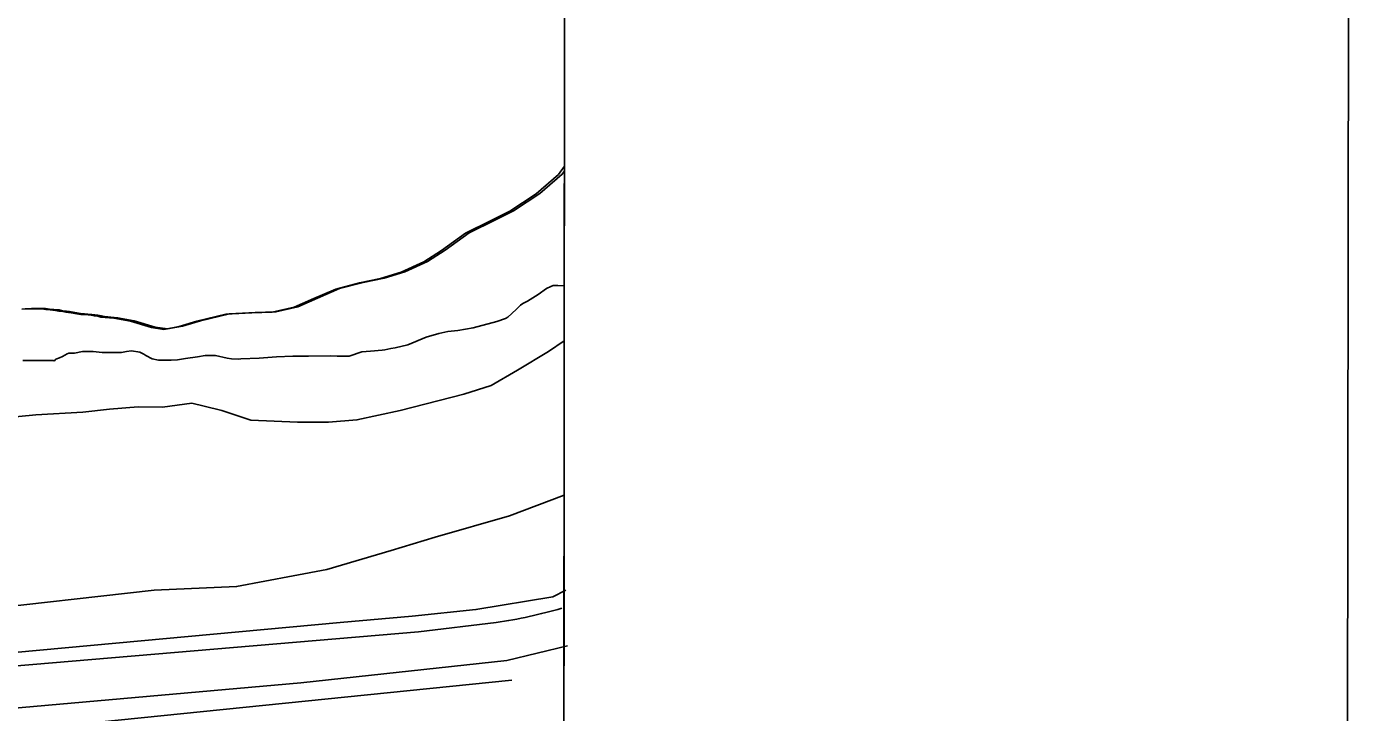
# Model space of a CAD drawing. Extents: x 3219052 to 3256913, y 800770 to 826146.
# Drawn here: x 3254080 to 3255496, y 813225 to 813953 of the extents above; entities that cross this region are included whole.
import ezdxf

# ---------------------------------------------------------------- set-up
doc = ezdxf.new("R2010")
doc.units = 0
for name, color, linetype in [('V-ANNO-SYMB', 7, 'Continuous'), ('V-GRID-FRAM', 7, 'Continuous'), ('V-LEVE-TOET', 7, 'Continuous'), ('V-ROAD-CNTR', 7, 'Continuous'), ('V-SITE-VEGE', 7, 'Continuous'), ('V-TOPO-SHOR', 7, 'Continuous')]:
    doc.layers.add(name, color=color, linetype=linetype)

msp = doc.modelspace()

# ---------------------------------------------------------------- linework, layer by layer
at = {"layer": 'V-ANNO-SYMB'}
msp.add_lwpolyline([(3222385.9, 802017.8), (3255469.1, 801979.3), (3255495.8, 824895.9), (3222412.6, 824934.4), (3222385.9, 802017.8)], dxfattribs=at)
at = {"layer": 'V-GRID-FRAM'}
for points in [[(3223248.6, 824370.1), (3254658.5, 824333.6), (3254645.2, 806146.9), (3223219.5, 806183.5), (3223248.6, 824370.1)], [(3254658.5, 824333.6), (3254645.2, 806146.9)]]:
    msp.add_lwpolyline(points, dxfattribs=at)
at = {"layer": 'V-LEVE-TOET'}
for points in [[(3254650.7, 813619.4), (3254634, 813608), (3254601.1, 813588.1), (3254573.1, 813571.8), (3254544.2, 813562.8), (3254476.4, 813545.2), (3254430.6, 813535.3), (3254400.3, 813533), (3254367.7, 813533), (3254317.9, 813535), (3254287.3, 813545.3), (3254268.4, 813550), (3254255.4, 813553), (3254224.2, 813549), (3254198.3, 813549.3), (3254168, 813546.7), (3254139.7, 813543.6), (3254089.7, 813540.7), (3254024.4, 813534.2)], [(3253438.3, 813482.6), (3253521.2, 813490.7), (3253585, 813493.7), (3253640, 813497.4), (3253725.7, 813504.6), (3253798.3, 813513.6), (3254024.4, 813534.2), (3254089.7, 813540.7), (3254139.7, 813543.6), (3254168, 813546.7)], [(3253103.9, 813219.3), (3253333.8, 813245.8), (3253562.9, 813275.5), (3253827.5, 813308.4), (3254019.9, 813332.7), (3254215.5, 813354.6), (3254302.9, 813358.5), (3254363.1, 813369.8), (3254398.7, 813376.4), (3254466.8, 813396.7), (3254513.6, 813411), (3254592.7, 813433.6), (3254650.5, 813455.5)]]:
    msp.add_lwpolyline(points, dxfattribs=at)
at = {"layer": 'V-ROAD-CNTR'}
msp.add_lwpolyline([(3254578.4, 813320.2), (3254496.1, 813310.3), (3254019.3, 813270.1)], dxfattribs=at)
msp.add_arc((3254498.5, 813854.6), 540.3, 278.502, 286.0921, dxfattribs=at)
at = {"layer": 'V-SITE-VEGE'}
for p, q in [((3254621, 813775.1), (3254644.6, 813795.7)), ((3254644.6, 813795.7), (3254650.8, 813804.7)), ((3254650.8, 813804.7), (3254650.7, 813677.5)), ((3254593.1, 813756.8), (3254621, 813775.1)), ((3254573.1, 813746.9), (3254593.1, 813756.8)), ((3254545.9, 813733.6), (3254573.1, 813746.9)), ((3254520.3, 813715), (3254545.9, 813733.6)), ((3254501.7, 813703), (3254520.3, 813715)), ((3254477.7, 813692.1), (3254501.7, 813703)), ((3254433.5, 813680.8), (3254455.8, 813685.4)), ((3254455.8, 813685.4), (3254477.7, 813692.1)), ((3254385, 813664.2), (3254408.3, 813674.2)), ((3254408.3, 813674.2), (3254433.5, 813680.8)), ((3254623.1, 813668.5), (3254611.8, 813661.5)), ((3254632, 813674.8), (3254623.1, 813668.5)), ((3254636.4, 813676.8), (3254632, 813674.8)), ((3254639, 813677.8), (3254636.4, 813676.8)), ((3254644, 813677.8), (3254639, 813677.8)), ((3254650.7, 813677.5), (3254644, 813677.8)), ((3254074.8, 813652.7), (3254081.3, 813653.1)), ((3254081.3, 813653.1), (3254086.8, 813653.1)), ((3254086.8, 813653.1), (3254091.5, 813653.1)), ((3254091.5, 813653.1), (3254096.1, 813653.1)), ((3254096.1, 813653.1), (3254100.3, 813652.6)), ((3254340.8, 813649.6), (3254364.1, 813654.9)), ((3254364.1, 813654.9), (3254385, 813664.2)), ((3254604.4, 813657.2), (3254599.8, 813652.6)), ((3254606.8, 813658.9), (3254604.4, 813657.2)), ((3254611.8, 813661.5), (3254606.8, 813658.9)), ((3254100.3, 813652.6), (3254104.9, 813652.1)), ((3254104.9, 813652.1), (3254110.5, 813651.6)), ((3254110.5, 813651.6), (3254114.2, 813650.7)), ((3254114.2, 813650.7), (3254118.4, 813650.2)), ((3254118.4, 813650.2), (3254121.6, 813649.7)), ((3254121.6, 813649.7), (3254127.2, 813648.8)), ((3254127.2, 813648.8), (3254133.2, 813647.8)), ((3254133.2, 813647.8), (3254137.4, 813647.3)), ((3254137.4, 813647.3), (3254141.1, 813647.3)), ((3254141.1, 813647.3), (3254145.3, 813646.8)), ((3254145.3, 813646.8), (3254148.5, 813646.4)), ((3254148.5, 813646.4), (3254151.8, 813645.9)), ((3254151.8, 813645.9), (3254155.5, 813645.4)), ((3254155.5, 813645.4), (3254158.7, 813644.4)), ((3254158.7, 813644.4), (3254172.7, 813643.3)), ((3254172.7, 813643.3), (3254190.3, 813640)), ((3254190.3, 813640), (3254212.5, 813633.3)), ((3254241.8, 813634.3), (3254260.7, 813640)), ((3254260.7, 813640), (3254291.3, 813647.6)), ((3254291.3, 813647.6), (3254318.9, 813648.9)), ((3254318.9, 813648.9), (3254340.8, 813649.6)), ((3254579.2, 813639.9), (3254553.9, 813633)), ((3254588.5, 813642.9), (3254579.2, 813639.9)), ((3254590.8, 813644.2), (3254588.5, 813642.9)), ((3254599.8, 813652.6), (3254590.8, 813644.2)), ((3254212.5, 813633.3), (3254225.5, 813631.3)), ((3254225.5, 813631.3), (3254241.8, 813634.3)), ((3254517.4, 813627), (3254504.1, 813623)), ((3254527.3, 813629.3), (3254517.4, 813627)), ((3254537.6, 813630.3), (3254527.3, 813629.3)), ((3254553.9, 813633), (3254537.6, 813630.3)), ((3254466.5, 813611.1), (3254460.2, 813609.7)), ((3254471.2, 813611.7), (3254466.5, 813611.1)), ((3254484.8, 813615), (3254471.2, 813611.7)), ((3254504.1, 813623), (3254484.8, 813615)), ((3254108.6, 813598.2), (3254076.1, 813598.4)), ((3254109.3, 813597.5), (3254108.6, 813598.2)), ((3254110.9, 813599.9), (3254109.3, 813597.5)), ((3254114.9, 813601.2), (3254110.9, 813599.9)), ((3254118.2, 813602.5), (3254114.9, 813601.2)), ((3254122.9, 813605.5), (3254118.2, 813602.5)), ((3254124.9, 813606.2), (3254122.9, 813605.5)), ((3254130.9, 813606.2), (3254124.9, 813606.2)), ((3254139.2, 813607.8), (3254130.9, 813606.2)), ((3254150.5, 813607.8), (3254139.2, 813607.8)), ((3254160.1, 813606.8), (3254150.5, 813607.8)), ((3254180.7, 813606.8), (3254160.1, 813606.8)), ((3254186, 813607.8), (3254180.7, 813606.8)), ((3254191.3, 813608.5), (3254186, 813607.8)), ((3254200.3, 813607.1), (3254191.3, 813608.5)), ((3254204.3, 813605.1), (3254200.3, 813607.1)), ((3254206.6, 813603.5), (3254204.3, 813605.1)), ((3254213.3, 813600.2), (3254206.6, 813603.5)), ((3254219.9, 813598.8), (3254213.3, 813600.2)), ((3254233.6, 813598.8), (3254219.9, 813598.8)), ((3254240.2, 813599.2), (3254233.6, 813598.8)), ((3254248.8, 813600.5), (3254240.2, 813599.2)), ((3254261.5, 813602.1), (3254248.8, 813600.5)), ((3254269.4, 813603.5), (3254261.5, 813602.1)), ((3254280.4, 813603.8), (3254269.4, 813603.5)), ((3254293, 813600.8), (3254280.4, 813603.8)), ((3254297.4, 813600.1), (3254293, 813600.8)), ((3254304.7, 813599.8), (3254297.4, 813600.1)), ((3254307.3, 813600.1), (3254304.7, 813599.8)), ((3254326.9, 813600.8), (3254307.3, 813600.1)), ((3254345.2, 813602.1), (3254326.9, 813600.8)), ((3254362.5, 813603.1), (3254345.2, 813602.1)), ((3254379.1, 813603.1), (3254362.5, 813603.1)), ((3254403, 813603.4), (3254379.1, 813603.1)), ((3254409.7, 813603.1), (3254403, 813603.4)), ((3254413, 813602.8), (3254409.7, 813603.1)), ((3254422.3, 813603.1), (3254413, 813602.8)), ((3254435.9, 813607.4), (3254422.3, 813603.1)), ((3254444.9, 813608.4), (3254435.9, 813607.4)), ((3254457.5, 813609.4), (3254444.9, 813608.4)), ((3254460.2, 813609.7), (3254457.5, 813609.4))]:
    msp.add_line(p, q, dxfattribs=at)
at = {"layer": 'V-TOPO-SHOR'}
msp.add_line((3253595.2, 813157.3), (3254595, 813259.3), dxfattribs=at)
for points in [[(3254650.8, 813799.5), (3254648.5, 813796.1), (3254624.9, 813775.6), (3254596.9, 813757.3), (3254577, 813747.3), (3254549.7, 813734), (3254524.2, 813715.4), (3254505.5, 813703.5), (3254481.6, 813692.5)], [(3254481.6, 813692.5), (3254459.7, 813685.9), (3254437.4, 813681.2), (3254412.1, 813674.6), (3254388.9, 813664.6), (3254367.9, 813655.3), (3254344.7, 813650), (3254322.7, 813649.4), (3254295.2, 813648), (3254264.6, 813640.4), (3254245.6, 813634.8), (3254229.4, 813631.8), (3254216.4, 813633.8), (3254194.1, 813640.4), (3254176.5, 813643.7), (3254162.6, 813644.9), (3254159.3, 813645.8), (3254155.6, 813646.3), (3254152.4, 813646.8), (3254149.1, 813647.3), (3254145, 813647.7), (3254141.3, 813647.8), (3254137.1, 813648.2), (3254131.1, 813649.2), (3254125.5, 813650.2), (3254122.2, 813650.6), (3254118.1, 813651.1), (3254114.4, 813652.1), (3254108.8, 813652.5), (3254104.2, 813653), (3254100, 813653.5), (3254095.3, 813653.5), (3254090.7, 813653.6), (3254085.1, 813653.6), (3254078.6, 813653.1)], [(3253499.9, 813235.5), (3253694.3, 813254.2), (3254412.9, 813320.4), (3254489.3, 813327.2), (3254557, 813334), (3254638.6, 813347.7), (3254652.5, 813354.6)], [(3254654.1, 813295.6), (3254589.9, 813280.1), (3254371.1, 813256.3), (3253911.2, 813215.6), (3253893.8, 813219.1), (3253883.4, 813219.1), (3253864.3, 813210.5), (3253857.3, 813207), (3253850.4, 813207), (3253510.2, 813174.8)]]:
    msp.add_lwpolyline(points, dxfattribs=at)

doc.saveas('drawing.dxf')
